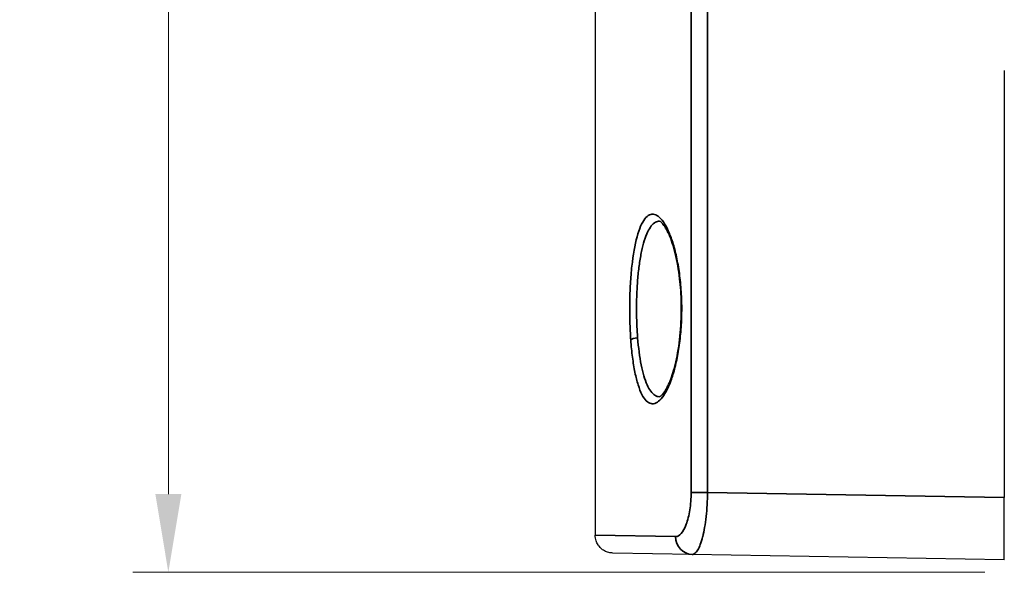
# Model space of a CAD drawing. Header units: millimetres. Extents: x 399 to 6233, y -1870 to 1602.
# Tile 280 of 656: x 3674 to 3701, y 580 to 596. Entities that reach past the tile are written whole.
import ezdxf

# ---------------------------------------------------------------- set-up
doc = ezdxf.new("R2010")
doc.units = ezdxf.units.MM
for name, color, linetype, lineweight in [('AM_5', 3, 'Continuous', 25), ('可見 (ISO)', 7, 'Continuous', 25), ('窄部可見 (ISO)', 7, 'Continuous', 35)]:
    doc.layers.add(name, color=color, linetype=linetype, lineweight=lineweight)
doc.layers.add('S40', color=7, linetype='Continuous')
doc.styles.add('尺寸標註', font='romans.shx', dxfattribs={"bigfont": 'CHINESET.SHX'})
doc.dimstyles.new('複本(2) CNS2-1$0', dxfattribs={"dimtxt": 2.75, "dimasz": 2.2, "dimexe": 1, "dimexo": 1, "dimgap": 1, "dimtad": 1, "dimtoh": 1, "dimdsep": 46, "dimtxsty": '尺寸標註', "dimcen": 0, "dimclrd": 2, "dimclre": 2, "dimclrt": 3, "dimadec": 0, "dimazin": 2, "dimtp": 0.1, "dimtm": 0.1, "dimtfac": 0.71, "dimtmove": 0, "dimatfit": 0, "dimfxl": 0, "dimlwd": 13, "dimlwe": 13, "dimarcsym": 0})

# ---------------------------------------------------------------- blocks, each defined once
blk = doc.blocks.new('*D130')
at = {"layer": 'AM_5', "color": 2, "lineweight": 13}
for p, q in [((3700.318, 640.628), (3676.818, 640.628)), ((3677.818, 638.428), (3677.818, 582.228)), ((3700.768, 580.028), (3676.818, 580.028))]:
    blk.add_line(p, q, dxfattribs=at)
at = {"layer": 'AM_5', "color": 2, "lineweight": -2}
for points in [[(3677.452, 638.428), (3678.185, 638.428), (3677.818, 640.628)], [(3677.452, 582.228), (3678.185, 582.228), (3677.818, 580.028)]]:
    blk.add_solid(points, dxfattribs=at)
at = {"layer": 'Defpoints', "color": 0, "lineweight": -2}
for p in [(3701.318, 640.628), (3677.818, 580.028), (3701.768, 580.028)]:
    blk.add_point(p, dxfattribs=at)
at = {"layer": 'AM_5', "color": 3, "insert": (3675.443, 610.328), "char_height": 2.75, "attachment_point": 5, "rotation": 90, "style": '尺寸標註'}
blk.add_mtext('60.6', dxfattribs=at)
blk = doc.blocks.new('S40-正視-02')
at = {"layer": '可見 (ISO)'}
for p, q in [((-68, 14.643), (-68, -10.058)), ((-56.5, 3), (-56.5, -9)), ((-56.5, -10.75), (-56.5, -9)), ((-65.273, -10.597), (-67.509, -10.558)), ((-56.5, -10.75), (-65.273, -10.597))]:
    blk.add_line(p, q, dxfattribs=at)
for points, knots in [([(-65.628, -2.851), (-65.657, -2.599), (-65.7, -2.359), (-65.802, -1.943), (-65.862, -1.76), (-65.988, -1.469), (-66.057, -1.359), (-66.164, -1.241), (-66.195, -1.235), (-66.195, -1.235)], [0, 0, 0, 0, 0.0809082, 0.0809082, 0.1613511, 0.1613511, 0.2437726, 0.2437726, 0.3229748, 0.3229748, 0.3229748, 0.3229748]), ([(-66.195, -6.164), (-66.195, -6.164), (-66.177, -6.163), (-66.094, -6.09), (-66.024, -5.995), (-65.902, -5.742), (-65.845, -5.591), (-65.739, -5.222), (-65.69, -4.993), (-65.618, -4.502), (-65.594, -4.235), (-65.582, -3.9), (-65.581, -3.835), (-65.58, -3.721), (-65.58, -3.672), (-65.582, -3.477), (-65.587, -3.329), (-65.605, -3.072), (-65.615, -2.96), (-65.628, -2.851)], [0.0021998, 0.0021998, 0.0021998, 0.0021998, 0.0650452, 0.0650452, 0.1490644, 0.1490644, 0.2220368, 0.2220368, 0.3038327, 0.3038327, 0.3851701, 0.3851701, 0.4047134, 0.4047134, 0.4193658, 0.4193658, 0.4634835, 0.4634835, 0.4983875, 0.4983875, 0.4983875, 0.4983875]), ([(-67.509, -10.558), (-67.528, -10.558), (-67.547, -10.556), (-67.584, -10.551), (-67.602, -10.548), (-67.661, -10.533), (-67.701, -10.518), (-67.775, -10.478), (-67.809, -10.453), (-67.871, -10.396), (-67.898, -10.363), (-67.944, -10.292), (-67.962, -10.254), (-67.991, -10.164), (-68, -10.111), (-68, -10.058)], [0, 0, 0, 0, 0.00566531, 0.00566531, 0.01125834, 0.01125834, 0.02385475, 0.02385475, 0.03645115, 0.03645115, 0.04904756, 0.04904756, 0.06164396, 0.06164396, 0.0774603, 0.0774603, 0.0774603, 0.0774603])]:
    blk.add_open_spline(points, degree=3, knots=knots, dxfattribs=at)
at = {"layer": '窄部可見 (ISO)'}
for p, q in [((-65.304, -8.855), (-65.304, 48.304)), ((-64.842, 48.304), (-64.842, -8.855)), ((-64.842, -8.855), (-65.304, -8.855)), ((-64.842, -8.855), (-56.5, -9)), ((-68, -10.058), (-65.74, -10.097))]:
    blk.add_line(p, q, dxfattribs=at)
for centre, major_axis, ratio, start_param, end_param in [((-65.429, -2.828), (-0.199, -0.023), 0.325147, 5.939768, 6.283186), ((-66.804, -4.573), (-0.199, -0.015), 0.326518, 4.705847, 6.061386), ((-65.264, -10.097), (-0.009, -0.5), 0.950581, 4.72898, 6.283185)]:
    blk.add_ellipse(centre, major_axis=major_axis, ratio=ratio, start_param=start_param, end_param=end_param, dxfattribs=at)
for points, knots in [([(-67, -4.573), (-67.013, -4.403), (-67.021, -4.23), (-67.031, -3.875), (-67.032, -3.694), (-67.027, -3.339), (-67.021, -3.164), (-67.001, -2.822), (-66.987, -2.654), (-66.935, -2.182), (-66.886, -1.899), (-66.794, -1.56), (-66.759, -1.459), (-66.686, -1.29), (-66.647, -1.221), (-66.564, -1.114), (-66.52, -1.076), (-66.429, -1.034), (-66.383, -1.03), (-66.24, -1.066), (-66.143, -1.156), (-66.003, -1.383), (-65.958, -1.472), (-65.872, -1.679), (-65.831, -1.798), (-65.756, -2.057), (-65.722, -2.197), (-65.664, -2.498), (-65.638, -2.66), (-65.619, -2.828)], [0.016614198, 0.016614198, 0.016614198, 0.016614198, 0.01715223, 0.01715223, 0.017690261, 0.017690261, 0.018228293, 0.018228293, 0.018766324, 0.018766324, 0.019842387, 0.019842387, 0.020380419, 0.020380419, 0.02091845, 0.02091845, 0.021456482, 0.021456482, 0.021994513, 0.021994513, 0.023070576, 0.023070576, 0.023608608, 0.023608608, 0.024146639, 0.024146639, 0.024684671, 0.024684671, 0.025222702, 0.025222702, 0.025222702, 0.025222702]), ([(-66.195, -1.236), (-66.233, -1.235), (-66.271, -1.244), (-66.347, -1.286), (-66.386, -1.321), (-66.46, -1.413), (-66.495, -1.47), (-66.56, -1.608), (-66.592, -1.69), (-66.648, -1.872), (-66.674, -1.972), (-66.72, -2.192), (-66.741, -2.312), (-66.776, -2.563), (-66.791, -2.695), (-66.815, -2.972), (-66.824, -3.115), (-66.836, -3.404), (-66.839, -3.551), (-66.839, -3.7)], [0.011636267, 0.011636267, 0.011636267, 0.011636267, 0.01204534, 0.01204534, 0.012489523, 0.012489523, 0.012933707, 0.012933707, 0.013377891, 0.013377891, 0.013822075, 0.013822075, 0.014266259, 0.014266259, 0.014710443, 0.014710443, 0.015154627, 0.015154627, 0.015598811, 0.015598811, 0.015598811, 0.015598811]), ([(-65.619, -2.828), (-65.599, -2.996), (-65.585, -3.171), (-65.569, -3.523), (-65.567, -3.701), (-65.575, -4.057), (-65.585, -4.234), (-65.617, -4.575), (-65.639, -4.741), (-65.692, -5.057), (-65.723, -5.204), (-65.793, -5.478), (-65.832, -5.606), (-65.956, -5.943), (-66.05, -6.116), (-66.24, -6.334), (-66.338, -6.38), (-66.476, -6.35), (-66.521, -6.323), (-66.607, -6.237), (-66.648, -6.178), (-66.725, -6.029), (-66.761, -5.937), (-66.826, -5.728), (-66.856, -5.611), (-66.909, -5.349), (-66.933, -5.205), (-66.972, -4.902), (-66.988, -4.742), (-67, -4.573)], [0.007999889, 0.007999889, 0.007999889, 0.007999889, 0.008538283, 0.008538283, 0.009076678, 0.009076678, 0.009615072, 0.009615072, 0.010153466, 0.010153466, 0.010691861, 0.010691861, 0.011230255, 0.011230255, 0.012307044, 0.012307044, 0.013383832, 0.013383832, 0.013922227, 0.013922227, 0.014460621, 0.014460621, 0.014999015, 0.014999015, 0.01553741, 0.01553741, 0.016075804, 0.016075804, 0.016614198, 0.016614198, 0.016614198, 0.016614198]), ([(-66.839, -3.7), (-66.839, -3.838), (-66.836, -3.975), (-66.826, -4.245), (-66.818, -4.378), (-66.808, -4.507)], [0.0155988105, 0.0155988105, 0.0155988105, 0.0155988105, 0.0160090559, 0.0160090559, 0.0164193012, 0.0164193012, 0.0164193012, 0.0164193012]), ([(-66.808, -4.507), (-66.786, -4.788), (-66.752, -5.044), (-66.707, -5.27), (-66.662, -5.497), (-66.607, -5.684), (-66.542, -5.83), (-66.477, -5.976), (-66.404, -6.074), (-66.325, -6.125), (-66.282, -6.152), (-66.239, -6.165), (-66.195, -6.165)], [0.000560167, 0.000560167, 0.000560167, 0.000560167, 0.001448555, 0.001448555, 0.001448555, 0.002336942, 0.002336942, 0.002336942, 0.00322533, 0.00322533, 0.00322533, 0.003696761, 0.003696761, 0.003696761, 0.003696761]), ([(-65.74, -10.097), (-65.687, -10.098), (-65.633, -10.068), (-65.531, -9.951), (-65.483, -9.863), (-65.4, -9.639), (-65.365, -9.5), (-65.329, -9.27), (-65.319, -9.189), (-65.307, -9.024), (-65.304, -8.94), (-65.304, -8.855)], [0, 0, 0, 0, 0.000507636, 0.000507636, 0.001015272, 0.001015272, 0.001522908, 0.001522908, 0.001776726, 0.001776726, 0.002030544, 0.002030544, 0.002030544, 0.002030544]), ([(-64.842, -8.855), (-64.843, -8.972), (-64.846, -9.087), (-64.853, -9.2), (-64.859, -9.314), (-64.868, -9.426), (-64.88, -9.533), (-64.904, -9.746), (-64.938, -9.94), (-64.979, -10.099), (-64.979, -10.102), (-64.98, -10.104), (-64.981, -10.107), (-65.021, -10.262), (-65.068, -10.386), (-65.118, -10.469), (-65.143, -10.512), (-65.169, -10.544), (-65.195, -10.565), (-65.221, -10.587), (-65.247, -10.597), (-65.273, -10.597)], [0, 0, 0, 0, 0.000347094, 0.000347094, 0.000347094, 0.000694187, 0.000694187, 0.000694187, 0.001388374, 0.001388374, 0.001388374, 0.001400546, 0.001400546, 0.001400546, 0.002082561, 0.002082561, 0.002082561, 0.002429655, 0.002429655, 0.002429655, 0.002776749, 0.002776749, 0.002776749, 0.002776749])]:
    blk.add_open_spline(points, degree=3, knots=knots, dxfattribs=at)

msp = doc.modelspace()

# ---------------------------------------------------------------- block references
at = {"layer": 'S40'}
msp.add_blockref('S40-正視-02', (3757.818, 591.128), dxfattribs=at)

# ---------------------------------------------------------------- dimensions: what is measured, and where the dimension line sits
at = {"layer": 'AM_5'}
dim = msp.add_linear_dim(base=(3677.818, 580.028), p1=(3701.318, 640.628), p2=(3701.768, 580.028), angle=90, dimstyle='複本(2) CNS2-1$0', override={"dimdec": 1, "dimtix": 1}, dxfattribs=at)
dim.commit()
dim.dimension.update_dxf_attribs({"geometry": '*D130', "text_midpoint": (3675.443, 610.328)})

doc.saveas('drawing.dxf')
